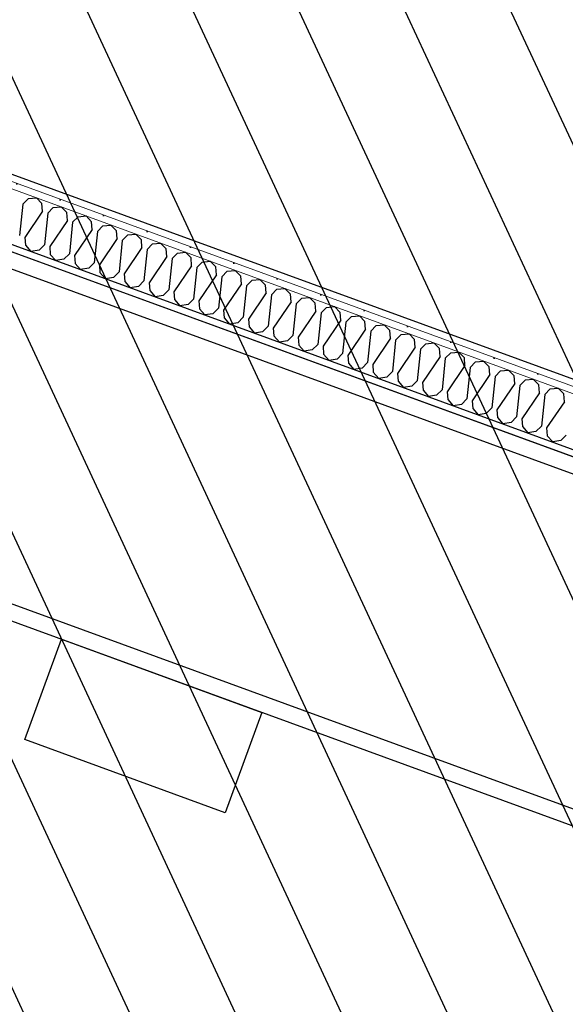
# Model space of a CAD drawing. Header units: millimetres. Extents: x 112481703 to 112588235, y 1264638581 to 1264713486.
# Tile 351 of 487: x 112581242 to 112582264, y 1264678193 to 1264680038. Entities that reach past the tile are written whole.
import ezdxf

# ---------------------------------------------------------------- set-up
doc = ezdxf.new("R2010")
doc.units = ezdxf.units.MM
doc.header["$LTSCALE"] = 0.5
doc.header["$MEASUREMENT"] = 0
doc.linetypes.add('PLINE', pattern=[0])
doc.layers.add('235- Utvendig kledning og overflate', color=7, linetype='Continuous', lineweight=0)
doc.layers.add('236- Innvendig kledning og overflate', color=7, linetype='Continuous', lineweight=0)
for name, color, linetype in [('2752 Løse skap og reoler', 7, 'Continuous'), ('862- M___Nettoareal', 7, 'Continuous'), ('862- M___Nettoareal(Polylinje)', 7, 'Continuous'), ('LA_farge_dekke_asfalt2', 7, 'Continuous'), ('Yttervegger.A225', 7, 'Continuous'), ('Yttervegger.A225 (Skravur)', 7, 'Continuous')]:
    doc.layers.add(name, color=color, linetype=linetype)
pattern_1 = [(249.956, (112557650, 1264717795), (-81.357, 29.68231), [0, -50]), (249.956, (112557682.11, 1264717756.67), (-81.357, 29.68231), [0, -50])]

# ---------------------------------------------------------------- blocks, each defined once
blk = doc.blocks.new('Akuttmottak_3_6', base_point=(112581925.4, 1264681173.3))
at = {"layer": '862- M___Nettoareal(Polylinje)', "linetype": 'PLINE', "flags": 128}
blk.add_lwpolyline([(112578050.4, 1264680907.6), (112582998.6, 1264679102.3), (112584074.9, 1264682052.3), (112579575.2, 1264683694), (112579126.7, 1264683857.6), (112578714.1, 1264682726.6)], close=True, dxfattribs=at)
blk = doc.blocks.new('Skiftestue_4_11', base_point=(112580807.9, 1264678110.6))
at = {"layer": '862- M___Nettoareal(Polylinje)', "linetype": 'PLINE', "flags": 128}
blk.add_lwpolyline([(112582951.7, 1264678973.6), (112578003.5, 1264680778.9), (112577386.7, 1264679088.4), (112579263.9, 1264678403.5), (112578798.8, 1264677128.7), (112581869.8, 1264676008.3)], close=True, dxfattribs=at)
blk = doc.blocks.new('*X200', base_point=(112557650, 1264717795))
at = {"layer": 'Yttervegger.A225 (Skravur)', "linetype": 'PLINE'}
for p, q in [((112581247.7, 1264679692.5), (112581257.9, 1264679702.9)), ((112581257.9, 1264679702.9), (112581272.9, 1264679704.2)), ((112581283.4, 1264679693.6), (112581272.9, 1264679704.2)), ((112581247.7, 1264679692.5), (112581241.5, 1264679633.5)), ((112581284.5, 1264679679), (112581283.4, 1264679693.6)), ((112581294.3, 1264679675.5), (112581304.5, 1264679685.9)), ((112581304.5, 1264679685.9), (112581319.4, 1264679687.3)), ((112581329.9, 1264679676.6), (112581319.4, 1264679687.3)), ((112581284.5, 1264679679), (112581251.3, 1264679630)), ((112581294.3, 1264679675.5), (112581288.1, 1264679616.5)), ((112581331.1, 1264679662.1), (112581329.9, 1264679676.6)), ((112581340.9, 1264679658.5), (112581351.1, 1264679668.9)), ((112581351.1, 1264679668.9), (112581366, 1264679670.3)), ((112581376.5, 1264679659.6), (112581366, 1264679670.3)), ((112581331.1, 1264679662.1), (112581297.9, 1264679613)), ((112581340.9, 1264679658.5), (112581334.7, 1264679599.6)), ((112581377.6, 1264679645.1), (112581344.4, 1264679596)), ((112581377.6, 1264679645.1), (112581376.5, 1264679659.6)), ((112581387.4, 1264679641.5), (112581397.7, 1264679651.9)), ((112581397.7, 1264679651.9), (112581412.6, 1264679653.3)), ((112581423.1, 1264679642.6), (112581412.6, 1264679653.3)), ((112581251.3, 1264679630), (112581252.4, 1264679615.4)), ((112581387.4, 1264679641.5), (112581381.2, 1264679582.6)), ((112581424.2, 1264679628.1), (112581391, 1264679579)), ((112581424.2, 1264679628.1), (112581423.1, 1264679642.6)), ((112581434, 1264679624.5), (112581444.2, 1264679634.9)), ((112581444.2, 1264679634.9), (112581459.1, 1264679636.3)), ((112581469.7, 1264679625.6), (112581459.1, 1264679636.3)), ((112581470.8, 1264679611.1), (112581469.7, 1264679625.6)), ((112581252.4, 1264679615.4), (112581262.6, 1264679603.7)), ((112581288.1, 1264679616.5), (112581277.9, 1264679606.1)), ((112581297.9, 1264679613), (112581299, 1264679598.4)), ((112581434, 1264679624.5), (112581427.8, 1264679565.6)), ((112581470.8, 1264679611.1), (112581437.6, 1264679562)), ((112581480.6, 1264679607.5), (112581474.4, 1264679548.6)), ((112581480.6, 1264679607.5), (112581490.8, 1264679617.9)), ((112581490.8, 1264679617.9), (112581505.7, 1264679619.3)), ((112581516.2, 1264679608.6), (112581505.7, 1264679619.3)), ((112581517.4, 1264679594.1), (112581516.2, 1264679608.6)), ((112581277.9, 1264679606.1), (112581262.6, 1264679603.7)), ((112581299, 1264679598.4), (112581309.1, 1264679586.7)), ((112581324.4, 1264679589.2), (112581309.1, 1264679586.7)), ((112581334.7, 1264679599.6), (112581324.4, 1264679589.2)), ((112581344.4, 1264679596), (112581345.6, 1264679581.4)), ((112581517.4, 1264679594.1), (112581484.2, 1264679545)), ((112581527.1, 1264679590.5), (112581520.9, 1264679531.6)), ((112581527.1, 1264679590.5), (112581537.4, 1264679600.9)), ((112581537.4, 1264679600.9), (112581552.3, 1264679602.3)), ((112581562.8, 1264679591.6), (112581552.3, 1264679602.3)), ((112581563.9, 1264679577.1), (112581562.8, 1264679591.6)), ((112581345.6, 1264679581.4), (112581355.7, 1264679569.7)), ((112581371, 1264679572.2), (112581355.7, 1264679569.7)), ((112581381.2, 1264679582.6), (112581371, 1264679572.2)), ((112581391, 1264679579), (112581392.1, 1264679564.5)), ((112581563.9, 1264679577.1), (112581530.7, 1264679528)), ((112581573.7, 1264679573.5), (112581567.5, 1264679514.6)), ((112581573.7, 1264679573.5), (112581583.9, 1264679583.9)), ((112581583.9, 1264679583.9), (112581598.9, 1264679585.3)), ((112581609.4, 1264679574.7), (112581598.9, 1264679585.3)), ((112581610.5, 1264679560.1), (112581609.4, 1264679574.7)), ((112581392.1, 1264679564.5), (112581402.3, 1264679552.7)), ((112581417.6, 1264679555.2), (112581402.3, 1264679552.7)), ((112581427.8, 1264679565.6), (112581417.6, 1264679555.2)), ((112581437.6, 1264679562), (112581438.7, 1264679547.5)), ((112581610.5, 1264679560.1), (112581577.3, 1264679511)), ((112581620.3, 1264679556.5), (112581614.1, 1264679497.6)), ((112581620.3, 1264679556.5), (112581630.5, 1264679566.9)), ((112581630.5, 1264679566.9), (112581645.4, 1264679568.3)), ((112581655.9, 1264679557.7), (112581645.4, 1264679568.3)), ((112581657.1, 1264679543.1), (112581655.9, 1264679557.7)), ((112581438.7, 1264679547.5), (112581448.8, 1264679535.7)), ((112581464.1, 1264679538.2), (112581448.8, 1264679535.7)), ((112581474.4, 1264679548.6), (112581464.1, 1264679538.2)), ((112581484.2, 1264679545), (112581485.3, 1264679530.5)), ((112581657.1, 1264679543.1), (112581623.9, 1264679494)), ((112581666.9, 1264679539.5), (112581660.7, 1264679480.6)), ((112581666.9, 1264679539.5), (112581677.1, 1264679549.9)), ((112581677.1, 1264679549.9), (112581692, 1264679551.3)), ((112581702.5, 1264679540.7), (112581692, 1264679551.3)), ((112581703.6, 1264679526.1), (112581702.5, 1264679540.7)), ((112581723.7, 1264679533), (112581738.6, 1264679534.3)), ((112581749.1, 1264679523.7), (112581738.6, 1264679534.3)), ((112581485.3, 1264679530.5), (112581495.4, 1264679518.7)), ((112581510.7, 1264679521.2), (112581495.4, 1264679518.7)), ((112581520.9, 1264679531.6), (112581510.7, 1264679521.2)), ((112581530.7, 1264679528), (112581531.9, 1264679513.5)), ((112581703.6, 1264679526.1), (112581670.4, 1264679477)), ((112581713.4, 1264679522.6), (112581707.2, 1264679463.6)), ((112581713.4, 1264679522.6), (112581723.7, 1264679533)), ((112581750.2, 1264679509.1), (112581749.1, 1264679523.7)), ((112581760, 1264679505.6), (112581770.2, 1264679516)), ((112581770.2, 1264679516), (112581785.1, 1264679517.3)), ((112581795.7, 1264679506.7), (112581785.1, 1264679517.3)), ((112581531.9, 1264679513.5), (112581542, 1264679501.7)), ((112581557.3, 1264679504.2), (112581542, 1264679501.7)), ((112581567.5, 1264679514.6), (112581557.3, 1264679504.2)), ((112581577.3, 1264679511), (112581578.4, 1264679496.5)), ((112581578.4, 1264679496.5), (112581588.6, 1264679484.8)), ((112581614.1, 1264679497.6), (112581603.9, 1264679487.2)), ((112581750.2, 1264679509.1), (112581717, 1264679460.1)), ((112581760, 1264679505.6), (112581753.8, 1264679446.6)), ((112581796.8, 1264679492.1), (112581795.7, 1264679506.7)), ((112581806.6, 1264679488.6), (112581816.8, 1264679499)), ((112581816.8, 1264679499), (112581831.7, 1264679500.4)), ((112581842.2, 1264679489.7), (112581831.7, 1264679500.4)), ((112581603.9, 1264679487.2), (112581588.6, 1264679484.8)), ((112581623.9, 1264679494), (112581625, 1264679479.5)), ((112581625, 1264679479.5), (112581635.1, 1264679467.8)), ((112581660.7, 1264679480.6), (112581650.4, 1264679470.2)), ((112581796.8, 1264679492.1), (112581763.6, 1264679443.1)), ((112581806.6, 1264679488.6), (112581800.4, 1264679429.6)), ((112581843.4, 1264679475.2), (112581842.2, 1264679489.7)), ((112581853.1, 1264679471.6), (112581863.4, 1264679482)), ((112581863.4, 1264679482), (112581878.3, 1264679483.4)), ((112581888.8, 1264679472.7), (112581878.3, 1264679483.4)), ((112581650.4, 1264679470.2), (112581635.1, 1264679467.8)), ((112581670.4, 1264679477), (112581671.6, 1264679462.5)), ((112581671.6, 1264679462.5), (112581681.7, 1264679450.8)), ((112581707.2, 1264679463.6), (112581697, 1264679453.2)), ((112581717, 1264679460.1), (112581718.1, 1264679445.5)), ((112581843.4, 1264679475.2), (112581810.2, 1264679426.1)), ((112581853.1, 1264679471.6), (112581846.9, 1264679412.7)), ((112581889.9, 1264679458.2), (112581888.8, 1264679472.7)), ((112581899.7, 1264679454.6), (112581909.9, 1264679465)), ((112581909.9, 1264679465), (112581924.9, 1264679466.4)), ((112581935.4, 1264679455.7), (112581924.9, 1264679466.4)), ((112581697, 1264679453.2), (112581681.7, 1264679450.8)), ((112581718.1, 1264679445.5), (112581728.3, 1264679433.8)), ((112581753.8, 1264679446.6), (112581743.6, 1264679436.2)), ((112581763.6, 1264679443.1), (112581764.7, 1264679428.5)), ((112581889.9, 1264679458.2), (112581856.7, 1264679409.1)), ((112581899.7, 1264679454.6), (112581893.5, 1264679395.7)), ((112581936.5, 1264679441.2), (112581903.3, 1264679392.1)), ((112581936.5, 1264679441.2), (112581935.4, 1264679455.7)), ((112581946.3, 1264679437.6), (112581956.5, 1264679448)), ((112581956.5, 1264679448), (112581971.4, 1264679449.4)), ((112581981.9, 1264679438.7), (112581971.4, 1264679449.4)), ((112581743.6, 1264679436.2), (112581728.3, 1264679433.8)), ((112581764.7, 1264679428.5), (112581774.8, 1264679416.8)), ((112581800.4, 1264679429.6), (112581790.1, 1264679419.2)), ((112581810.2, 1264679426.1), (112581811.3, 1264679411.5)), ((112581946.3, 1264679437.6), (112581940.1, 1264679378.7)), ((112581983.1, 1264679424.2), (112581949.9, 1264679375.1)), ((112581983.1, 1264679424.2), (112581981.9, 1264679438.7)), ((112581992.9, 1264679420.6), (112582003.1, 1264679431)), ((112582003.1, 1264679431), (112582018, 1264679432.4)), ((112582028.5, 1264679421.7), (112582018, 1264679432.4)), ((112581790.1, 1264679419.2), (112581774.8, 1264679416.8)), ((112581811.3, 1264679411.5), (112581821.4, 1264679399.8)), ((112581846.9, 1264679412.7), (112581836.7, 1264679402.3)), ((112581856.7, 1264679409.1), (112581857.9, 1264679394.5)), ((112581992.9, 1264679420.6), (112581986.7, 1264679361.7)), ((112582029.6, 1264679407.2), (112581996.4, 1264679358.1)), ((112582029.6, 1264679407.2), (112582028.5, 1264679421.7)), ((112582039.4, 1264679403.6), (112582049.7, 1264679414)), ((112582049.7, 1264679414), (112582064.6, 1264679415.4)), ((112582075.1, 1264679404.7), (112582064.6, 1264679415.4)), ((112582076.2, 1264679390.2), (112582075.1, 1264679404.7)), ((112581836.7, 1264679402.3), (112581821.4, 1264679399.8)), ((112581857.9, 1264679394.5), (112581868, 1264679382.8)), ((112581893.5, 1264679395.7), (112581883.3, 1264679385.3)), ((112581903.3, 1264679392.1), (112581904.4, 1264679377.6)), ((112582039.4, 1264679403.6), (112582033.2, 1264679344.7)), ((112582076.2, 1264679390.2), (112582043, 1264679341.1)), ((112582086, 1264679386.6), (112582079.8, 1264679327.7)), ((112582086, 1264679386.6), (112582096.2, 1264679397)), ((112582096.2, 1264679397), (112582111.1, 1264679398.4)), ((112582121.7, 1264679387.7), (112582111.1, 1264679398.4)), ((112582122.8, 1264679373.2), (112582121.7, 1264679387.7)), ((112581883.3, 1264679385.3), (112581868, 1264679382.8)), ((112581904.4, 1264679377.6), (112581914.6, 1264679365.8)), ((112581929.9, 1264679368.3), (112581914.6, 1264679365.8)), ((112581940.1, 1264679378.7), (112581929.9, 1264679368.3)), ((112581949.9, 1264679375.1), (112581951, 1264679360.6)), ((112582122.8, 1264679373.2), (112582089.6, 1264679324.1)), ((112582132.6, 1264679369.6), (112582126.4, 1264679310.7)), ((112582132.6, 1264679369.6), (112582142.8, 1264679380)), ((112582142.8, 1264679380), (112582157.7, 1264679381.4)), ((112582168.2, 1264679370.8), (112582157.7, 1264679381.4)), ((112582169.4, 1264679356.2), (112582168.2, 1264679370.8)), ((112581951, 1264679360.6), (112581961.1, 1264679348.8)), ((112581976.4, 1264679351.3), (112581961.1, 1264679348.8)), ((112581986.7, 1264679361.7), (112581976.4, 1264679351.3)), ((112581996.4, 1264679358.1), (112581997.6, 1264679343.6)), ((112582169.4, 1264679356.2), (112582136.2, 1264679307.1)), ((112582179.1, 1264679352.6), (112582172.9, 1264679293.7)), ((112582179.1, 1264679352.6), (112582189.4, 1264679363)), ((112582189.4, 1264679363), (112582204.3, 1264679364.4)), ((112582214.8, 1264679353.8), (112582204.3, 1264679364.4)), ((112582215.9, 1264679339.2), (112582214.8, 1264679353.8)), ((112581997.6, 1264679343.6), (112582007.7, 1264679331.8)), ((112582023, 1264679334.3), (112582007.7, 1264679331.8)), ((112582033.2, 1264679344.7), (112582023, 1264679334.3)), ((112582043, 1264679341.1), (112582044.1, 1264679326.6)), ((112582215.9, 1264679339.2), (112582182.7, 1264679290.1)), ((112582225.7, 1264679335.7), (112582219.5, 1264679276.7)), ((112582225.7, 1264679335.7), (112582235.9, 1264679346.1)), ((112582235.9, 1264679346.1), (112582250.9, 1264679347.4)), ((112582261.4, 1264679336.8), (112582250.9, 1264679347.4)), ((112582262.5, 1264679322.2), (112582261.4, 1264679336.8)), ((112582044.1, 1264679326.6), (112582054.3, 1264679314.8)), ((112582069.6, 1264679317.3), (112582054.3, 1264679314.8)), ((112582079.8, 1264679327.7), (112582069.6, 1264679317.3)), ((112582089.6, 1264679324.1), (112582090.7, 1264679309.6)), ((112582262.5, 1264679322.2), (112582229.3, 1264679273.2)), ((112582090.7, 1264679309.6), (112582100.8, 1264679297.8)), ((112582116.1, 1264679300.3), (112582100.8, 1264679297.8)), ((112582126.4, 1264679310.7), (112582116.1, 1264679300.3)), ((112582136.2, 1264679307.1), (112582137.3, 1264679292.6)), ((112582172.9, 1264679293.7), (112582162.7, 1264679283.3)), ((112582137.3, 1264679292.6), (112582147.4, 1264679280.9)), ((112582162.7, 1264679283.3), (112582147.4, 1264679280.9)), ((112582182.7, 1264679290.1), (112582183.9, 1264679275.6)), ((112582183.9, 1264679275.6), (112582194, 1264679263.9)), ((112582219.5, 1264679276.7), (112582209.3, 1264679266.3)), ((112582209.3, 1264679266.3), (112582194, 1264679263.9)), ((112582229.3, 1264679273.2), (112582230.4, 1264679258.6)), ((112582230.4, 1264679258.6), (112582240.6, 1264679246.9)), ((112582266.1, 1264679259.7), (112582255.9, 1264679249.3)), ((112582255.9, 1264679249.3), (112582240.6, 1264679246.9))]:
    blk.add_line(p, q, dxfattribs=at)
blk = doc.blocks.new('Undersøkelsesbenk[12]', base_point=(112580944, 1264679014.2))
at = {"layer": '2752 Løse skap og reoler', "linetype": 'PLINE'}
for p in [(112582359, 1264679157.9), (112582466.4, 1264678927.1)]:
    blk.add_line(p, (112582297.3, 1264678988.8), dxfattribs=at)
at = {"layer": '2752 Løse skap og reoler', "linetype": 'PLINE', "flags": 128}
for points in [[(112580944, 1264679014.2), (112581166.8, 1264679624.8), (112582951.7, 1264678973.6), (112582728.9, 1264678363)], [(112580982.5, 1264679032.1), (112581184.7, 1264679586.3), (112582359, 1264679157.9), (112582466.4, 1264678927.1), (112582325.8, 1264678541.9)], [(112582336.1, 1264678570.1), (112582466.4, 1264678927.1), (112582442.5, 1264678978.4), (112582480.2, 1264679081.7), (112582874.8, 1264678937.8), (112582693.1, 1264678439.9)], [(112581319.8, 1264678877.1), (112581695.5, 1264678740), (112581627, 1264678552.1), (112581251.2, 1264678689.2)]]:
    blk.add_lwpolyline(points, close=True, dxfattribs=at)

msp = doc.modelspace()

# ---------------------------------------------------------------- hatches: boundary and pattern name
at = {"layer": 'LA_farge_dekke_asfalt2', "linetype": 'Continuous'}
h = msp.add_hatch(dxfattribs=at)
h.set_pattern_fill('Murverk', color=256, style=0, pattern_type=2)
h.set_pattern_definition([(294.956, (112557650, 1264717795), (163.1938, 75.94596), [])])
h.paths.add_polyline_path([(112562670.3, 1264672618.4), (112565507.4, 1264680394.8), (112573384.4, 1264677521), (112579262.4, 1264693632), (112587341.4, 1264690684.4), (112579714.9, 1264669780.9), (112576475.3, 1264670962.9), (112575386.6, 1264667979)])
at = {"layer": 'Yttervegger.A225 (Skravur)', "linetype": 'Continuous'}
h = msp.add_hatch(dxfattribs=at)
h.set_pattern_fill('Prikker_tett', color=256, style=0, pattern_type=2)
h.set_pattern_definition(pattern_1)
h.paths.add_polyline_path([(112582994.2, 1264679090.1), (112580551.6, 1264679981.2), (112580547.1, 1264679969), (112582989.7, 1264679077.9)])
h = msp.add_hatch(dxfattribs=at)
h.set_pattern_fill('Prikker_tett', color=256, style=0, pattern_type=2)
h.set_pattern_definition(pattern_1)
h.paths.add_polyline_path([(112582998.6, 1264679102.3), (112580556, 1264679993.5), (112580551.6, 1264679981.2), (112582994.2, 1264679090.1)])
h = msp.add_hatch(dxfattribs=at)
h.set_pattern_fill('Prikker_tett', color=256, style=0, pattern_type=2)
h.set_pattern_definition(pattern_1)
h.paths.add_polyline_path([(112582956.1, 1264678985.8), (112580513.5, 1264679877), (112580509.1, 1264679864.8), (112582951.7, 1264678973.6)])

# ---------------------------------------------------------------- linework, layer by layer
at = {"layer": '235- Utvendig kledning og overflate', "linetype": 'PLINE', "flags": 128}
msp.add_lwpolyline([(112580509.1, 1264679864.8), (112582951.7, 1264678973.6)], dxfattribs=at)
at = {"layer": '236- Innvendig kledning og overflate', "linetype": 'PLINE'}
for p, q in [((112582994.2, 1264679090.1), (112580551.6, 1264679981.2)), ((112582989.7, 1264679077.9), (112580547.1, 1264679969))]:
    msp.add_line(p, q, dxfattribs=at)
at = {"layer": '236- Innvendig kledning og overflate', "linetype": 'PLINE', "flags": 128}
msp.add_lwpolyline([(112582998.6, 1264679102.3), (112580556, 1264679993.5)], dxfattribs=at)
at = {"layer": 'Yttervegger.A225', "linetype": 'PLINE'}
msp.add_line((112580513.5, 1264679877), (112582956.1, 1264678985.8), dxfattribs=at)

# ---------------------------------------------------------------- block references
at = {"layer": '2752 Løse skap og reoler', "linetype": 'PLINE'}
msp.add_blockref('Undersøkelsesbenk[12]', (112580944, 1264679014.2), dxfattribs=at)
at = {"layer": '862- M___Nettoareal', "linetype": 'Continuous'}
for name, p in [('Akuttmottak_3_6', (112581925.4, 1264681173.3)), ('Skiftestue_4_11', (112580807.9, 1264678110.6))]:
    msp.add_blockref(name, p, dxfattribs=at)
at = {"layer": 'Yttervegger.A225'}
msp.add_blockref('*X200', (112557650, 1264717795), dxfattribs=at)

doc.saveas('drawing.dxf')
